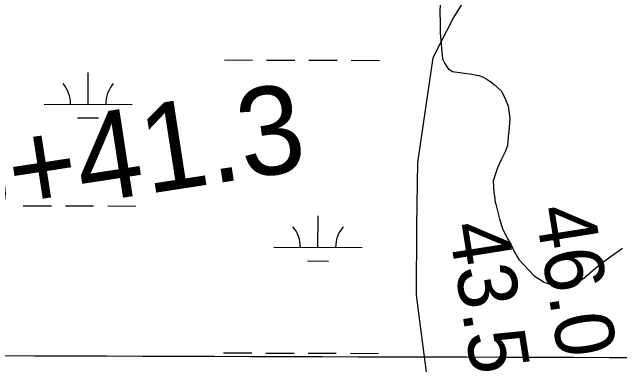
# Model space of a CAD drawing. Extents: x 3161665 to 3199565, y 885729 to 911164.
# Drawn here: x 3174973 to 3175663, y 897220 to 897620 of the extents above; entities that cross this region are included whole.
import ezdxf

# ---------------------------------------------------------------- set-up
doc = ezdxf.new("R2010")
doc.units = 0
for name, color, linetype in [('V-GRID-MAJR', 7, 'Continuous'), ('V-RIVR-RANG', 7, 'Continuous'), ('V-SITE-VEGE', 7, 'Continuous'), ('V-SURV-IDEN', 7, 'Continuous'), ('V-WETL-SWMP', 7, 'Continuous')]:
    doc.layers.add(name, color=color, linetype=linetype)

msp = doc.modelspace()

# ---------------------------------------------------------------- linework, layer by layer
at = {"layer": 'V-GRID-MAJR'}
msp.add_spline([(3165896.843, 897258.21), (3171121.2120000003, 897241.873), (3176345.5840000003, 897226.295), (3181569.957, 897211.478), (3186794.333, 897197.42), (3192018.711, 897184.122), (3197243.091, 897171.584), (3197243.092, 897171.584)], degree=3, dxfattribs=at)
at = {"layer": 'V-SITE-VEGE'}
msp.add_lwpolyline([(3175459.188000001, 897630.5119999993), (3175458.776000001, 897618.7589999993), (3175459.136000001, 897610.1939999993), (3175459.253000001, 897596.6569999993), (3175461.836000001, 897567.4199999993), (3175464.318000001, 897562.1069999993), (3175466.741000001, 897558.1479999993), (3175468.637000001, 897555.9709999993), (3175473.278000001, 897553.0039999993), (3175495.079000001, 897549.8579999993), (3175503.267000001, 897548.3939999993), (3175507.398000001, 897546.7639999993), (3175513.408000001, 897543.4049999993), (3175517.126000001, 897540.8489999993), (3175520.3940000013, 897538.2809999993), (3175528.377000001, 897530.9429999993), (3175529.844000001, 897528.2949999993), (3175533.301000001, 897521.2169999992), (3175536.328000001, 897513.6699999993), (3175538.265000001, 897499.7559999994), (3175537.087000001, 897484.8099999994), (3175536.414000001, 897479.3639999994), (3175535.517000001, 897468.4909999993), (3175533.096000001, 897461.6159999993), (3175528.498000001, 897452.8459999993), (3175524.371000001, 897443.6449999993), (3175522.758000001, 897439.0609999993), (3175519.569000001, 897428.9949999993), (3175520.138000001, 897415.4769999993), (3175521.301000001, 897409.2059999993), (3175521.437000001, 897406.0519999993), (3175522.489000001, 897402.4819999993), (3175526.872000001, 897384.1589999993), (3175529.973000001, 897374.8069999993), (3175535.404000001, 897363.7499999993), (3175539.781000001, 897356.2629999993), (3175543.745000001, 897347.8499999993), (3175548.612000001, 897339.4749999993), (3175566.101000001, 897320.7979999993), (3175577.238000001, 897313.5929999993), (3175589.615000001, 897309.1459999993), (3175596.393000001, 897308.9779999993), (3175601.331000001, 897309.6379999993), (3175614.287000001, 897312.8899999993), (3175622.190000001, 897318.1879999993), (3175638.746000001, 897332.4279999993), (3175647.493000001, 897339.1169999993), (3175652.318000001, 897342.4799999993), (3175666.343000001, 897352.5499999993)], dxfattribs=at)
at = {"layer": 'V-WETL-SWMP'}
for p, q in [((3175492.628212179, 897644.6119609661), (3175474.5061620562, 897614.3709459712)), ((3175474.5061620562, 897614.3709459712), (3175450.840200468, 897568.3819574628)), ((3175214.2122091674, 897566.1012680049), (3175246.2120705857, 897566.0128377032)), ((3175262.2120012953, 897565.9686225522), (3175294.211862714, 897565.880192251)), ((3175310.2117934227, 897565.8359771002), (3175342.2116548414, 897565.7475467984)), ((3175358.211585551, 897565.7033316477), (3175390.2114469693, 897565.614901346)), ((3175450.840200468, 897568.3819574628), (3175433.3351970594, 897449.7312556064)), ((3175059.480671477, 897515.7866708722), (3175059.5801444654, 897551.7865317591)), ((3175009.4808880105, 897515.9248432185), (3175109.4804549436, 897515.6484985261)), ((3175047.4380854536, 897500.3888918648), (3175071.4379815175, 897500.3225691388)), ((3175433.3351970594, 897449.7312556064), (3175432.492220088, 897377.550262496)), ((3174985.7540347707, 897400.5579760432), (3175017.7538961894, 897400.4695457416)), ((3175033.7538268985, 897400.425330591), (3175065.753688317, 897400.336900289)), ((3175081.7536190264, 897400.2926851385), (3175113.7534804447, 897400.2042548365)), ((3175320.4682921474, 897353.2028318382), (3175320.567765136, 897389.2026927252)), ((3175432.492220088, 897377.550262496), (3175431.9092447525, 897299.1742698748)), ((3175270.468508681, 897353.3410041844), (3175370.4680756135, 897353.0646594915)), ((3175308.425706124, 897337.8050528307), (3175332.4256021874, 897337.7387301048)), ((3175431.9092447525, 897299.1742698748), (3175445.6642630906, 897193.4742753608)), ((3175213.2929820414, 897233.4275535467), (3175245.2928434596, 897233.339123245)), ((3175261.2927741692, 897233.294908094), (3175293.292635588, 897233.2064777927)), ((3175309.2925662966, 897233.1622626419), (3175341.2924277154, 897233.0738323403)), ((3175357.292358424, 897233.0296171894), (3175389.292219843, 897232.9411868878))]:
    msp.add_line(p, q, dxfattribs=at)
for centre, radius, start, end in [((3175004.2392865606, 897516.4141331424), 35.24628790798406, 359.0698454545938, 40.61350378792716), ((3175114.7246802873, 897516.1088112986), 35.24628790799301, 139.0698431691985, 180.61350150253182), ((3175265.2269072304, 897353.8302941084), 35.24628790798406, 359.0698454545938, 40.61350378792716), ((3175375.712300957, 897353.5249722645), 35.24628790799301, 139.0698431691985, 180.61350150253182)]:
    msp.add_arc(centre, radius, start, end, dxfattribs=at)

# ---------------------------------------------------------------- texts
at = {"layer": 'V-RIVR-RANG'}
for s, p in [('46.0', (3175566.7119039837, 897397.1650076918)), ('43.5', (3175468.4407268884, 897378.3833014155))]:
    msp.add_text(s, height=67.00000000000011, rotation=279.0183257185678, dxfattribs=at).set_placement(p)
at = {"layer": 'V-SURV-IDEN'}
msp.add_text('315+41.3', height=100.00000000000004, rotation=8.761358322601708, dxfattribs=at).set_placement((3174755.5404784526, 897356.6884487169))

doc.saveas('drawing.dxf')
